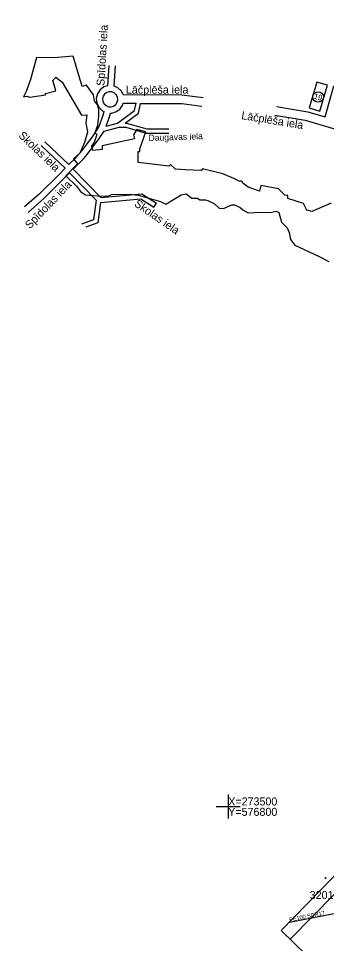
# Model space of a CAD drawing. Extents: x 576692 to 577659, y 273254 to 273799.
# Drawn here: x 576773.8 to 576812.3, y 273482.9 to 273598.5 of the extents above; entities that cross this region are included whole.
import ezdxf

# ---------------------------------------------------------------- set-up
doc = ezdxf.new("R2010")
doc.units = 0
for name, color, linetype in [('BUVE_DUMI_####_####_#', 7, 'Continuous'), ('BUVE_EKAS_VNOS_TKST_#', 7, 'Continuous'), ('CELI_IELA_####_TKST_#', 7, 'Continuous'), ('CELI_TAKA_####_####_#', 7, 'Continuous'), ('CKOM_ELEM_####_####_#', 7, 'Continuous'), ('CKOM_ZEMJ_####_TKST_#', 7, 'Continuous'), ('GAZE_VADP_ZSPD_####_#', 7, 'Continuous'), ('Level 62', 7, 'Continuous'), ('RAMI_UZMR_####_####_#', 7, 'Continuous'), ('RELJ_ELEM_####_####_#', 7, 'Continuous')]:
    doc.layers.add(name, color=color, linetype=linetype)

msp = doc.modelspace()

# ---------------------------------------------------------------- linework, layer by layer
at = {"layer": 'BUVE_EKAS_VNOS_TKST_#'}
msp.add_lwpolyline([(576807.66, 273485.57), (576815.37, 273487.07), (576832.5, 273507.91), (576843.27, 273521.01), (576855.21, 273536.15), (576860.52, 273546.3), (576863.75, 273554.18)], dxfattribs=at)
at = {"layer": 'CELI_TAKA_####_####_#'}
msp.add_lwpolyline([(577046.93, 273445.04), (577014.81, 273425.22), (577003.88, 273430.99), (576984.14, 273436.67), (576957.34, 273444.29), (576939.48, 273446.8), (576902.07, 273445.78), (576895.4, 273442.83), (576880.9, 273442.09), (576847.67, 273445.31), (576837.01, 273452.43), (576828.66, 273463.09), (576806.62, 273484.51), (576830.98, 273509.53), (576825.21, 273515.66), (576822.78, 273520.14), (576835.57, 273532.41), (576845.62, 273554.03), (576851.92, 273575.61), (576848.45, 273595.28), (576850.41, 273611.97)], dxfattribs=at)
at = {"layer": 'CKOM_ELEM_####_####_#'}
for p, q in [((576800, 273501.5), (576800, 273500)), ((576798.5, 273500), (576800, 273500)), ((576800, 273500), (576800, 273498.5)), ((576800, 273500), (576801.5, 273500))]:
    msp.add_line(p, q, dxfattribs=at)
at = {"layer": 'GAZE_VADP_ZSPD_####_#'}
msp.add_circle((576811.24, 273588.66), 0.662, dxfattribs=at)
at = {"layer": 'Level 62'}
msp.add_lwpolyline([(576807.72, 273483.44), (576829.67, 273505.73)], dxfattribs=at)
at = {"layer": 'RAMI_UZMR_####_####_#'}
for p, q in [((576784.96, 273590.07), (576785.12, 273592.61)), ((576785.74, 273590.02), (576785.9, 273592.56)), ((576784.46, 273589.92), (576783.98, 273589.56)), ((576784.96, 273590.07), (576784.46, 273589.92)), ((576786.19, 273589.82), (576785.74, 273590.02)), ((576786.63, 273589.41), (576786.19, 273589.82)), ((576812.12, 273586.17), (576813.21, 273590.07)), ((576783.65, 273589.05), (576783.52, 273588.47)), ((576783.98, 273589.56), (576783.65, 273589.05)), ((576784.37, 273588.75), (576784.3, 273588.42)), ((576784.55, 273589.02), (576784.37, 273588.75)), ((576784.82, 273589.22), (576784.55, 273589.02)), ((576785.13, 273589.32), (576784.82, 273589.22)), ((576785.46, 273589.3), (576785.13, 273589.32)), ((576785.77, 273589.17), (576785.46, 273589.3)), ((576786.01, 273588.94), (576785.77, 273589.17)), ((576786.16, 273588.65), (576786.01, 273588.94)), ((576786.2, 273588.32), (576786.16, 273588.65)), ((576786.86, 273588.96), (576786.63, 273589.41)), ((576783.52, 273588.47), (576783.59, 273587.87)), ((576783.59, 273587.87), (576783.86, 273587.33)), ((576784.3, 273588.42), (576784.34, 273588.1)), ((576784.34, 273588.1), (576784.49, 273587.8)), ((576784.49, 273587.8), (576784.73, 273587.58)), ((576784.73, 273587.58), (576785.03, 273587.45)), ((576785.36, 273587.43), (576785.68, 273587.53)), ((576785.68, 273587.53), (576785.94, 273587.72)), ((576785.94, 273587.72), (576786.12, 273588)), ((576786.12, 273588), (576786.2, 273588.32)), ((576786.51, 273587.19), (576786.84, 273587.69)), ((576786.84, 273587.69), (576786.88, 273587.88)), ((576786.88, 273587.88), (576788.5, 273587.87)), ((576783.86, 273587.33), (576784.3, 273586.92)), ((576784.3, 273586.92), (576784.48, 273586.84)), ((576785.03, 273587.45), (576785.36, 273587.43)), ((576785.28, 273586.66), (576785.46, 273586.65)), ((576785.46, 273586.65), (576786.03, 273586.83)), ((576786.03, 273586.83), (576786.51, 273587.19)), ((576784.75, 273585.01), (576786.17, 273585.38)), ((576780.64, 273579.65), (576784.08, 273576.1)), ((576780.19, 273579.19), (576783.51, 273575.77)), ((576776.39, 273576.54), (576774.55, 273574.93)), ((576776.95, 273575.96), (576774.99, 273574.25)), ((576783.51, 273575.77), (576783.18, 273573.31)), ((576784.06, 273575.47), (576783.72, 273572.93)), ((576783.18, 273573.31), (576781.68, 273572.77)), ((576783.72, 273572.93), (576782.2, 273572.39))]:
    msp.add_line(p, q, dxfattribs=at)
for points in [[(576812.88, 273575.41), (576810.46, 273574.34), (576809.83, 273574.54), (576809.4, 273575.37), (576807.45, 273575.97), (576807.46, 273576.35), (576807.08, 273576.38), (576806.26, 273577.18), (576804.09, 273577.6), (576803.9, 273576.91), (576802.51, 273577.39), (576801.83, 273577.89), (576801.74, 273578.12), (576801.55, 273578.18), (576801.43, 273578.1), (576800.69, 273578.48), (576799.33, 273579.07), (576796.8, 273579.69), (576796.63, 273579.49), (576794.68, 273579.55), (576793.4, 273579.66), (576792.79, 273580.21), (576792.56, 273580.02), (576788.76, 273580.48), (576788.74, 273581.85), (576788.96, 273581.85), (576788.97, 273582.18), (576789.72, 273584.29), (576788.57, 273584.6), (576788.16, 273583.95), (576788.27, 273583.44), (576784.25, 273582.55), (576784.25, 273582.08), (576783.09, 273581.97), (576782.98, 273582.52), (576783.28, 273583), (576783.61, 273584.01), (576783.35, 273584.1), (576783.69, 273585.13), (576783.85, 273586.26), (576783.85, 273587.16), (576783.66, 273587.67), (576783.29, 273588.17), (576783.18, 273588.95), (576782.31, 273590.15), (576781.76, 273589.99), (576780.62, 273593.77), (576778.22, 273593.56), (576776.04, 273593.6), (576775.28, 273590.85), (576774.76, 273589.33), (576774.44, 273588.69), (576774.85, 273588.76), (576775.21, 273588.65), (576777.16, 273588.91), (576777.19, 273589.1), (576778.45, 273589.42), (576778.09, 273590.71), (576778.47, 273591.13), (576779.24, 273590.52), (576781.68, 273586.4), (576782.32, 273586.44), (576782.2, 273585.44), (576782.41, 273584.26), (576782.04, 273582.96), (576781.44, 273581.66), (576780.67, 273580.93), (576781.16, 273580.29), (576779.71, 273578.79), (576781.03, 273577.5), (576781.54, 273576.87), (576782.18, 273576.44), (576784.17, 273576.25), (576785.04, 273576.3), (576785.44, 273576.48), (576787.68, 273576.54), (576788.76, 273576.39), (576790.37, 273575.94), (576791.55, 273575.6), (576792.21, 273575.26), (576794.13, 273576.45), (576794.73, 273576.55), (576795.45, 273576.04), (576796.15, 273576.01), (576796.45, 273575.8), (576797.16, 273575.8), (576797.45, 273575.72), (576798.27, 273575.32), (576798.85, 273574.78), (576799.41, 273574.75), (576800.46, 273575.18), (576800.79, 273575.19), (576801.51, 273574.85), (576801.84, 273574.55), (576802.48, 273574.17), (576804.01, 273574.27), (576805.23, 273574.21), (576806, 273574.4), (576806.31, 273574.25), (576806.66, 273573.01), (576807.37, 273572.33), (576807.63, 273571.73), (576807.8, 273570.86), (576808.34, 273570.13), (576811.35, 273568.74), (576812.57, 273568.12)], [(576786.86, 273588.96), (576794.2, 273588.94), (576796.86, 273588.61)], [(576786.17, 273585.38), (576788.29, 273586.98), (576788.5, 273587.87)], [(576787.11, 273585.4), (576788.78, 273586.66), (576789.06, 273587.85)], [(576789.06, 273587.85), (576794.2, 273587.84), (576796.72, 273587.53)], [(576806.02, 273587.48), (576809.93, 273586.79), (576812.12, 273586.17)], [(576783.12, 273583.8), (576783.85, 273584.9), (576784.39, 273586.41), (576784.48, 273586.84)], [(576784.75, 273585.01), (576785.18, 273586.19), (576785.28, 273586.66)], [(576805.84, 273586.4), (576809.63, 273585.75), (576813.28, 273584.7)], [(576787.11, 273585.4), (576787.27, 273585.39), (576789.82, 273584.68), (576792.59, 273584.68)], [(576783.8, 273583.35), (576784.5, 273584.4)], [(576784.5, 273584.4), (576786.38, 273584.9), (576787.19, 273584.88), (576789.75, 273584.16), (576792.59, 273584.16)], [(576777.08, 273583.07), (576780.08, 273580.21)], [(576780.08, 273580.21), (576780.9, 273581.02), (576781.35, 273581.51), (576781.54, 273581.73), (576781.7, 273581.93), (576782.4, 273582.85), (576783.12, 273583.8)], [(576780.64, 273579.65), (576781.48, 273580.47), (576781.94, 273580.98), (576782.16, 273581.22), (576782.33, 273581.43), (576783.04, 273582.36), (576783.8, 273583.35)], [(576776.63, 273582.61), (576779.62, 273579.76)], [(576776.39, 273576.54), (576778.9, 273579.03), (576779.62, 273579.76)], [(576776.95, 273575.96), (576779.47, 273578.46), (576780.19, 273579.19)], [(576784.06, 273575.47), (576789.07, 273575.93), (576790.7, 273574.88), (576791.03, 273575.4)], [(576784.08, 273576.1), (576789.22, 273576.57), (576791.03, 273575.4)]]:
    msp.add_lwpolyline(points, dxfattribs=at)
msp.add_lwpolyline([(576810.11, 273587.29), (576811.44, 273586.9), (576812.4, 273590.13), (576811.07, 273590.53)], close=True, dxfattribs=at)
at = {"layer": 'RELJ_ELEM_####_####_#'}
msp.add_circle((576812.15, 273491.08), 0.05, dxfattribs=at)

# ---------------------------------------------------------------- texts
at = {"layer": 'BUVE_DUMI_####_####_#'}
msp.add_text('PE100 SDR17', height=0.5, rotation=11.2813, dxfattribs=at).set_placement((576807.68, 273485.63))
at = {"layer": 'CELI_IELA_####_TKST_#'}
msp.add_text('32010020146', height=1, dxfattribs=at).set_placement((576810.18, 273488.46))
at = {"layer": 'CKOM_ZEMJ_####_TKST_#'}
for s, p in [('X=273500', (576800, 273500.15)), ('Y=576800', (576800, 273498.85))]:
    msp.add_text(s, height=1, dxfattribs=at).set_placement(p)
at = {"layer": 'GAZE_VADP_ZSPD_####_#'}
msp.add_text('19', height=0.7, rotation=343.5557, dxfattribs=at).set_placement((576810.64, 273588.47))
at = {"layer": 'RAMI_UZMR_####_####_#'}
for s, height, rotation, p in [('Spīdolas iela', 1, 86.7729, (576784.53, 273590.02)), ('Lāčplēša iela', 1, 0.1164, (576787.22, 273589.07)), ('Lāčplēša iela', 1, 350.6735, (576801.59, 273585.91)), ('Skolas iela', 1, 316.3853, (576773.72, 273583.74)), ('Daugavas iela', 0.8, 2.0016, (576790.06, 273583.15)), ('Spīdolas iela', 1, 46.3407, (576775.22, 273572.11)), ('Skolas iela', 1, 325.2123, (576788.17, 273575.12))]:
    msp.add_text(s, height=height, rotation=rotation, dxfattribs=at).set_placement(p)

doc.saveas('drawing.dxf')
